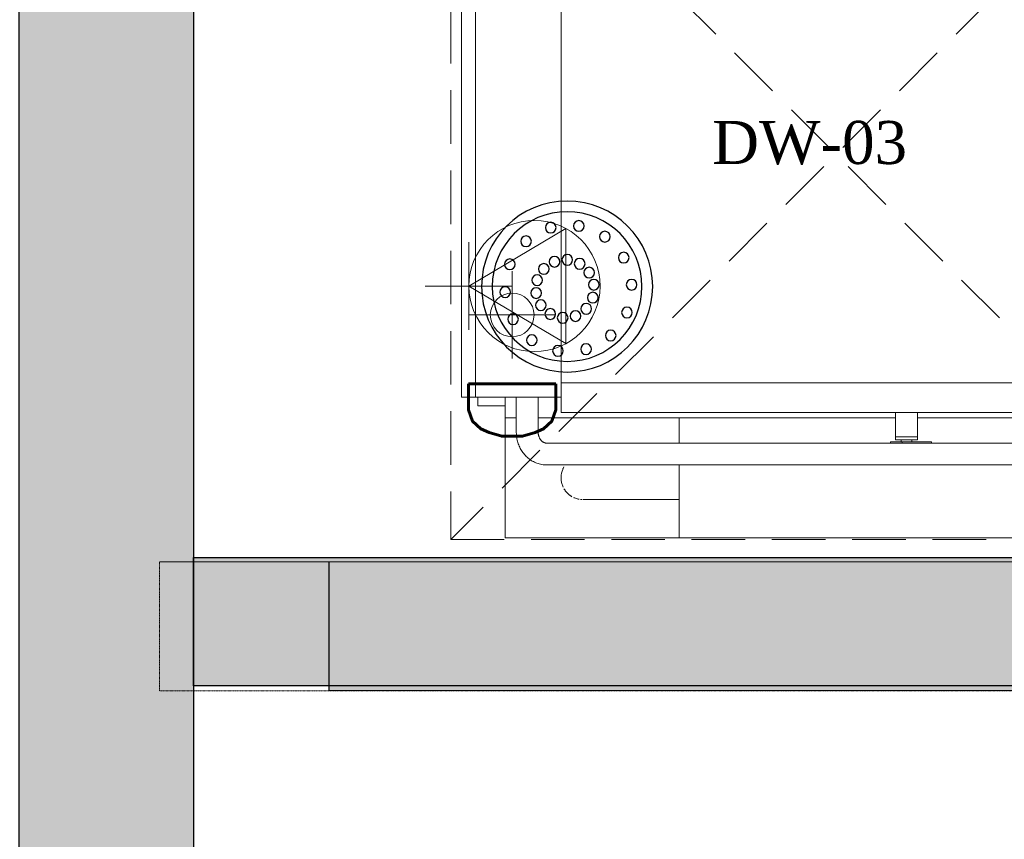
# Model space of a CAD drawing. Header units: millimetres. Extents: x 31882 to 271790, y -35693 to 24917.
# Tile 412 of 524: x 155899 to 157049, y 15557 to 16514. Entities that reach past the tile are written whole.
import ezdxf

# ---------------------------------------------------------------- set-up
doc = ezdxf.new("R2010")
doc.units = ezdxf.units.MM
doc.header["$MEASUREMENT"] = 0
doc.linetypes.add('( Dashed )', pattern=[0.75, 0.5, -0.25])
for name, color, linetype, lineweight in [('00 Structural', 2, 'Continuous', 25), ('A - TEXT', 7, 'Continuous', 13), ('CKD Equipments', 252, 'Continuous', 0), ('CKD-HOOD', 1, '( Dashed )', 15)]:
    doc.layers.add(name, color=color, linetype=linetype, lineweight=lineweight)
doc.layers.add('CKD Plumbing', color=6, linetype='Continuous')
doc.styles.add('CKD_Dimension Text', font='BOOKOS.TTF', dxfattribs={"height": 50})
doc.styles.add('SIMPLEX', font='SIMPLEX.shx', dxfattribs={"width": 0.7})

# ---------------------------------------------------------------- blocks, each defined once
blk = doc.blocks.new('G$CF1B070CD')
at = {"layer": 'CKD Equipments', "ltscale": 0.25}
for p, q in [((21.81685598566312, 35.33734465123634), (21.81685598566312, 31.33734465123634)), ((3.281250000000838, 33.67804354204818), (3.104754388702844, 33.67804354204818)), ((3.104754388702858, 33.61541676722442), (3.104754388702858, 33.67804354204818)), ((3.104754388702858, 33.09523343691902), (3.104754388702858, 33.61541676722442)), ((26.7187500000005, 33.67804354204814), (3.281250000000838, 33.67804354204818)), ((21.81685598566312, 33.33734465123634), (19.18401625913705, 28.89923652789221)), ((19.81685598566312, 33.33734465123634), (23.81685598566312, 33.33734465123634)), ((21.81685598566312, 33.33734465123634), (24.4496957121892, 28.89923652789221)), ((23.13642467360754, 33.35488743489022), (23.13642467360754, 29.35488743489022)), ((26.89524561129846, 33.67804354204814), (26.7187500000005, 33.67804354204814)), ((26.89524561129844, 33.67804354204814), (26.89524561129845, 33.61541676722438)), ((26.89524561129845, 33.61541676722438), (26.89524561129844, 33.09523343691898)), ((2.705799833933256, 32.93158187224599), (3.104754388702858, 32.93158187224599)), ((2.705799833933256, 32.93158187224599), (2.705799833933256, 31.67798082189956)), ((3.104754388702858, 33.03429292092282), (3.104754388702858, 33.09523343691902)), ((3.104754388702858, 33.03429292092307), (3.28125000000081, 33.03429292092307)), ((3.104754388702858, 29.1476821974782), (3.104754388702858, 33.03429292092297)), ((3.281250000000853, 33.03429292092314), (26.71875000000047, 33.03429292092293)), ((26.71875000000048, 33.0342929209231), (26.89524561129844, 33.0342929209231)), ((26.89524561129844, 33.09523343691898), (26.89524561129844, 33.0342929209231)), ((26.89524561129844, 33.03429292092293), (26.89524561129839, 29.14768219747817)), ((26.89524561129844, 32.93158187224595), (27.29420016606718, 32.93158187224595)), ((27.29420016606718, 31.67798082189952), (27.29420016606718, 32.93158187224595)), ((3.104754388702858, 31.67798082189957), (2.156250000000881, 31.67798082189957)), ((2.156250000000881, 31.67798082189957), (2.156250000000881, 31.16577490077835)), ((27.84375000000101, 31.67798082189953), (26.89524561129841, 31.67798082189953)), ((27.84375000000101, 31.16581860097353), (27.84375000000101, 31.67798082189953)), ((27.8437499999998, 31.67798082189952), (33.29271274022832, 31.6779808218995)), ((33.29271274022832, 31.6779808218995), (33.32396274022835, 31.6779808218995)), ((33.32396274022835, 23.71748396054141), (33.32396274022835, 31.6779808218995)), ((0.9337127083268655, 31.06378306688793), (0.8800077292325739, 31.04232947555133)), ((0.9881795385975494, 31.0832432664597), (0.9337127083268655, 31.06378306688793)), ((1.043330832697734, 31.10069462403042), (0.9881795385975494, 31.0832432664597)), ((1.099089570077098, 31.11612358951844), (1.043330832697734, 31.10069462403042)), ((1.155379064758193, 31.12951841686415), (1.099089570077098, 31.11612358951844)), ((1.212122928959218, 31.14086908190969), (1.155379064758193, 31.12951841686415)), ((1.269245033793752, 31.15016721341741), (1.212122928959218, 31.14086908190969)), ((1.326669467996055, 31.15740603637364), (1.269245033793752, 31.15016721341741)), ((1.384320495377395, 31.16258032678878), (1.326669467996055, 31.15740603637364)), ((1.442122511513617, 31.1656863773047), (1.384320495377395, 31.16258032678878)), ((1.500000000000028, 31.16672197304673), (1.442122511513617, 31.1656863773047)), ((3.104754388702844, 31.16672197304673), (1.500000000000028, 31.16672197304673)), ((21.13642467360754, 31.35488743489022), (25.13642467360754, 31.35488743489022)), ((28.50000000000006, 31.16672197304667), (26.89524561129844, 31.16672197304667)), ((28.51562475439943, 31.16664652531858), (28.50000000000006, 31.16672197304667)), ((28.57348930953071, 31.16505196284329), (28.51562475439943, 31.16664652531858)), ((28.63125801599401, 31.16138739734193), (28.57348930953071, 31.16505196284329)), ((28.68885533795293, 31.1556554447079), (28.63125801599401, 31.16138739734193)), ((28.74620563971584, 31.14786021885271), (28.68885533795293, 31.1556554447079)), ((28.80323314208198, 31.1380073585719), (28.74620563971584, 31.14786021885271)), ((28.85986187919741, 31.12610406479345), (28.80323314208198, 31.1380073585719)), ((28.91601565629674, 31.11215914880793), (28.85986187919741, 31.12610406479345)), ((28.9716180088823, 31.09618309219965), (28.91601565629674, 31.11215914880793)), ((29.02659216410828, 31.07818811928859), (28.9716180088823, 31.09618309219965)), ((29.08086100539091, 31.05818828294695), (29.02659216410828, 31.07818811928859)), ((0.3236669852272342, 30.63823111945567), (0.2870684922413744, 30.59340437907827)), ((0.362060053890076, 30.68150977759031), (0.3236669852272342, 30.63823111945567)), ((0.4021687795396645, 30.72318468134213), (0.362060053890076, 30.68150977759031)), ((0.4439135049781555, 30.76320456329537), (0.4021687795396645, 30.72318468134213)), ((0.4872141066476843, 30.80152233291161), (0.4439135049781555, 30.76320456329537)), ((0.5319902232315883, 30.83809483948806), (0.4872141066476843, 30.80152233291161)), ((0.5781614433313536, 30.87288263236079), (0.5319902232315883, 30.83809483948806)), ((0.625647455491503, 30.90584972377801), (0.5781614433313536, 30.87288263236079)), ((0.6743681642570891, 30.93696335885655), (0.625647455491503, 30.90584972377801)), ((0.7242437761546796, 30.96619379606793), (0.6743681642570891, 30.93696335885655)), ((0.7751948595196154, 30.99351410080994), (0.7242437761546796, 30.96619379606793)), ((0.8271423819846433, 31.01889995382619), (0.7751948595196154, 30.99351410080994)), ((0.8800077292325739, 31.04232947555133), (0.8271423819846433, 31.01889995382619)), ((29.13434704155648, 31.03619956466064), (29.08086100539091, 31.05818828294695)), ((29.18697238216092, 31.01223998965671), (29.13434704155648, 31.03619956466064)), ((29.23865872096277, 30.98632975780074), (29.18697238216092, 31.01223998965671)), ((29.28932732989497, 30.95849139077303), (29.23865872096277, 30.98632975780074)), ((29.33889906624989, 30.9287498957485), (29.28932732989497, 30.95849139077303)), ((29.38729439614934, 30.89713294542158), (29.33889906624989, 30.9287498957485)), ((29.43443343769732, 30.86367107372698), (29.38729439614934, 30.89713294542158)), ((29.48023602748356, 30.82839788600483), (29.43443343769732, 30.86367107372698)), ((29.52462181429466, 30.79135028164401), (29.48023602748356, 30.82839788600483)), ((29.56751038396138, 30.75256868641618), (29.52462181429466, 30.79135028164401)), ((29.60882141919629, 30.71209729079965), (29.56751038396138, 30.75256868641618)), ((29.6484748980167, 30.66998428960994), (29.60882141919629, 30.71209729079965)), ((29.68639133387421, 30.62628211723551), (29.6484748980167, 30.66998428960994)), ((29.7224920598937, 30.58104767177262), (29.68639133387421, 30.62628211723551)), ((0.06781969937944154, 30.18733090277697), (0.050610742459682, 30.13187999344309)), ((0.08743403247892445, 30.24195548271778), (0.06781969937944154, 30.18733090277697)), ((0.1094006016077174, 30.2956537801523), (0.08743403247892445, 30.24195548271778)), ((0.133661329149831, 30.34833050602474), (0.1094006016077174, 30.2956537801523)), ((0.1601537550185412, 30.39989526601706), (0.133661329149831, 30.34833050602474)), ((0.1888115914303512, 30.45026271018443), (0.1601537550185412, 30.39989526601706)), ((0.2195652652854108, 30.49935260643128), (0.1888115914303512, 30.45026271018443)), ((0.2523424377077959, 30.54708984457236), (0.2195652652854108, 30.49935260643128)), ((0.2870684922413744, 30.59340437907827), (0.2523424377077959, 30.54708984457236)), ((1.406271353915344, 30.15955319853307), (1.428007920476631, 30.16250743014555)), ((1.428007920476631, 30.16250743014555), (1.449914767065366, 30.16468735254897)), ((1.449914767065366, 30.16468735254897), (1.471940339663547, 30.1660844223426)), ((1.471940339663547, 30.1660844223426), (1.494032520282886, 30.16669315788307)), ((1.494032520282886, 30.16669315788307), (1.500000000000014, 30.16672197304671)), ((1.500000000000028, 30.16672197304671), (3.104754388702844, 30.16672197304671)), ((2.156250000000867, 30.16762534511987), (2.156250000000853, 13.82744885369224)), ((26.89524561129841, 30.16672197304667), (28.50000000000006, 30.16672197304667)), ((27.84375000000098, 13.82744885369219), (27.84375000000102, 30.1676253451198)), ((28.50000000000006, 30.16672197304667), (28.5221011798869, 30.16632655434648)), ((28.5221011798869, 30.16632655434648), (28.54414988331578, 30.16514185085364)), ((28.54414988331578, 30.16514185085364), (28.56609388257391, 30.16317251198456)), ((28.56609388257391, 30.16317251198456), (28.58788144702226, 30.16042625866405)), ((29.75669955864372, 30.5343425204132), (29.7224920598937, 30.58104767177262)), ((29.78893783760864, 30.48623307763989), (29.75669955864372, 30.5343425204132)), ((29.81913284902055, 30.43679074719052), (29.78893783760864, 30.48623307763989)), ((29.84721295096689, 30.38609201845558), (29.81913284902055, 30.43679074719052)), ((29.87310940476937, 30.33421850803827), (29.84721295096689, 30.38609201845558)), ((29.89675690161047, 30.28125693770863), (29.87310940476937, 30.33421850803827)), ((29.91809410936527, 30.22729904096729), (29.89675690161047, 30.28125693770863)), ((29.93706422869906, 30.17244139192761), (29.91809410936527, 30.22729904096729)), ((29.95361554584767, 30.11678515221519), (29.93706422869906, 30.17244139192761)), ((9.469763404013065e-05, 29.787910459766), (5.684341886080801e-14, 29.77221868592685)), ((5.684341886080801e-14, 29.77221868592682), (0, 2.894614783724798)), ((0.002095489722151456, 29.84600888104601), (9.469763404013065e-05, 29.787910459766)), ((0.006689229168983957, 29.90395545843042), (0.002095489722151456, 29.84600888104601)), ((0.01386230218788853, 29.96163160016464), (0.006689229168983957, 29.90395545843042)), ((0.02359360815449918, 30.01892035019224), (0.01386230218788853, 29.96163160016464)), ((0.03585482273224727, 30.07570705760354), (0.02359360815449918, 30.01892035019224)), ((0.050610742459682, 30.13187999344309), (0.03585482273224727, 30.07570705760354)), ((1.000000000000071, 29.77221868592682), (1.000300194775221, 29.78564092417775)), ((1.000000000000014, 2.894614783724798), (1.000000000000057, 29.77221868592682)), ((1.000300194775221, 29.78564092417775), (1.001202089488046, 29.79906835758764)), ((1.001202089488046, 29.79906835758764), (1.002709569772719, 29.81250563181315)), ((1.002709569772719, 29.81250563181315), (1.004828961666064, 29.8259563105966)), ((1.004828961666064, 29.8259563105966), (1.007568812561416, 29.83942237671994)), ((1.007568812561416, 29.83942237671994), (1.010939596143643, 29.85290378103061)), ((1.010939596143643, 29.85290378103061), (1.014953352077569, 29.86639805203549)), ((1.014953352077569, 29.86639805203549), (1.019623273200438, 29.87989997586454)), ((1.019623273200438, 29.87989997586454), (1.024963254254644, 29.89340135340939)), ((1.024963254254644, 29.89340135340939), (1.030987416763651, 29.90689083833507)), ((1.030987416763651, 29.90689083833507), (1.037709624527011, 29.92035385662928)), ((1.037709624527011, 29.92035385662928), (1.045143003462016, 29.93377260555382)), ((1.045143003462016, 29.93377260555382), (1.053299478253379, 29.94712612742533)), ((1.053299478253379, 29.94712612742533), (1.062189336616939, 29.96039045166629)), ((1.062189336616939, 29.96039045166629), (1.071820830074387, 29.97353879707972)), ((1.071820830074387, 29.97353879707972), (1.082199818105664, 29.98654182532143)), ((1.082199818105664, 29.98654182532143), (1.09332946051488, 29.99936793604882)), ((1.09332946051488, 29.99936793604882), (1.105209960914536, 30.01198359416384)), ((1.105209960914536, 30.01198359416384), (1.117838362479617, 30.02435367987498)), ((1.117838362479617, 30.02435367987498), (1.131208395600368, 30.03644185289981)), ((1.131208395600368, 30.03644185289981), (1.145310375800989, 30.04821092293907)), ((1.145310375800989, 30.04821092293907), (1.160131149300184, 30.05962321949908)), ((1.160131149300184, 30.05962321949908), (1.175654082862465, 30.0706409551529)), ((1.175654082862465, 30.0706409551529), (1.191859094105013, 30.08122657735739)), ((1.191859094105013, 30.08122657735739), (1.208722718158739, 30.09134310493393)), ((1.208722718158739, 30.09134310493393), (1.226218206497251, 30.10095444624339)), ((1.226218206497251, 30.10095444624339), (1.244315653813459, 30.11002569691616)), ((1.244315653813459, 30.11002569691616), (1.262982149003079, 30.11852341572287)), ((1.262982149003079, 30.11852341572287), (1.28218194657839, 30.12641587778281)), ((1.28218194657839, 30.12641587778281), (1.301876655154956, 30.13367330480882)), ((1.301876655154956, 30.13367330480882), (1.322025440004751, 30.14026807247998)), ((1.322025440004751, 30.14026807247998), (1.342585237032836, 30.14617489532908)), ((1.342585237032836, 30.14617489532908), (1.363510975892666, 30.15137098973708)), ((1.363510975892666, 30.15137098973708), (1.38475581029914, 30.15583621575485)), ((1.38475581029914, 30.15583621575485), (1.406271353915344, 30.15955319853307)), ((28.58788144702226, 30.16042625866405), (28.60946159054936, 30.15691384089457)), ((28.60946159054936, 30.15691384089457), (28.63078431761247, 30.15264897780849)), ((28.63078431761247, 30.15264897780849), (28.65180086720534, 30.14764827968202)), ((28.65180086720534, 30.14764827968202), (28.67246395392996, 30.14193115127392)), ((28.67246395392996, 30.14193115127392), (28.69272800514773, 30.13551967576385)), ((28.69272800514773, 30.13551967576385), (28.71254939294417, 30.12843847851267)), ((28.71254939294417, 30.12843847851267), (28.73188665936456, 30.12071456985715)), ((28.73188665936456, 30.12071456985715), (28.75070073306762, 30.11237716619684)), ((28.75070073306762, 30.11237716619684), (28.76895513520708, 30.10345748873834)), ((28.76895513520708, 30.10345748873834), (28.78661617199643, 30.09398853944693)), ((28.78661617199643, 30.09398853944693), (28.80365311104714, 30.08400485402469)), ((28.80365311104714, 30.08400485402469), (28.82003833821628, 30.07354223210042)), ((28.82003833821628, 30.07354223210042), (28.83574749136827, 30.06263744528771)), ((28.83574749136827, 30.06263744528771), (28.85075956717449, 30.05132792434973)), ((28.85075956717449, 30.05132792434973), (28.86505699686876, 30.03965142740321)), ((28.86505699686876, 30.03965142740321), (28.87862568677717, 30.02764569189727)), ((28.87862568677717, 30.02764569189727), (28.89145501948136, 30.01534807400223)), ((28.89145501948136, 30.01534807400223), (28.90353781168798, 30.00279518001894)), ((28.90353781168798, 30.00279518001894), (28.91487022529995, 29.99002249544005)), ((28.91487022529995, 29.99002249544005), (28.92545162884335, 29.97706401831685)), ((28.92545162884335, 29.97706401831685), (28.93528440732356, 29.96395190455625)), ((28.93528440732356, 29.96395190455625), (28.94437371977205, 29.95071613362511)), ((28.94437371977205, 29.95071613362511), (28.9527272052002, 29.93738420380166)), ((28.9527272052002, 29.93738420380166), (28.9603546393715, 29.92398086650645)), ((28.9603546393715, 29.92398086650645), (28.96726754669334, 29.91052790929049)), ((28.96726754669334, 29.91052790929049), (28.97347877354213, 29.89704399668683)), ((28.97347877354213, 29.89704399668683), (28.97900203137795, 29.88354457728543)), ((28.97900203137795, 29.88354457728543), (28.98385141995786, 29.87004186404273)), ((28.98385141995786, 29.87004186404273), (28.98804094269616, 29.85654489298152)), ((28.98804094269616, 29.85654489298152), (28.99158402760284, 29.84305966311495)), ((28.99158402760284, 29.84305966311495), (28.99449306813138, 29.82958935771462)), ((28.99449306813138, 29.82958935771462), (28.99677899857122, 29.81613464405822)), ((28.99677899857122, 29.81613464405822), (28.99845091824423, 29.80269404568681)), ((28.99845091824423, 29.80269404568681), (28.99951577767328, 29.78926437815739)), ((28.99951577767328, 29.78926437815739), (28.99997813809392, 29.77584123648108)), ((28.99997813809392, 29.77584123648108), (29.00000000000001, 29.77221868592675)), ((29.00000000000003, 29.77221868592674), (28.99999999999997, 2.894614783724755)), ((29.96770196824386, 30.06043573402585), (29.95361554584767, 30.11678515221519)), ((29.97928352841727, 30.00350238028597), (29.96770196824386, 30.06043573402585)), ((29.98832684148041, 29.94609766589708), (29.97928352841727, 30.00350238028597)), ((29.99480550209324, 29.88833692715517), (29.98832684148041, 29.94609766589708)), ((29.99870040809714, 29.83033762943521), (29.99480550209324, 29.88833692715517)), ((30.00000000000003, 29.77221868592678), (29.99870040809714, 29.83033762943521)), ((29.99999999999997, 2.894614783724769), (30.00000000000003, 29.77221868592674)), ((2.406250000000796, 29.11548082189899), (2.406250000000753, 4.359304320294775)), ((2.406250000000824, 29.11548082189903), (3.759263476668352, 29.11548082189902)), ((2.406250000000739, 4.359304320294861), (2.406250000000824, 29.11548082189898)), ((3.104754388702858, 29.11548082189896), (3.104754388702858, 29.1476821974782)), ((3.759263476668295, 5.712317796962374), (3.75926347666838, 29.11548082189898)), ((26.2407365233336, 29.11548082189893), (3.759263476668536, 29.11548082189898)), ((19.18401625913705, 28.89923652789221), (24.4496957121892, 28.89923652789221)), ((26.24073652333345, 29.11548082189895), (27.59375000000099, 29.11548082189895)), ((26.24073652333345, 29.11548082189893), (26.24073652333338, 5.712317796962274)), ((26.89524561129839, 29.14768219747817), (26.89524561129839, 29.11548082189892)), ((27.5937500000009, 4.359304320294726), (27.59375000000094, 29.11548082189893)), ((27.59375000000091, 4.359304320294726), (27.59375000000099, 29.11548082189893)), ((31.57837826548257, 28.22498471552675), (31.57853055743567, 28.2235254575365)), ((31.58385637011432, 28.12036083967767), (31.58385637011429, 28.12045625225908)), ((31.58385637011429, 28.11834456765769), (31.58385637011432, 28.12036083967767)), ((31.58385637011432, 28.11371258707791), (31.58385637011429, 28.11834456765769)), ((31.58385637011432, 28.10647230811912), (31.58385637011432, 28.11371258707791)), ((31.58385637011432, 28.09663531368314), (31.58385637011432, 28.10647230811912)), ((31.58385637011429, 28.08421734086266), (31.58385637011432, 28.09663531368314)), ((31.58385637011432, 28.06923825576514), (31.58385637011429, 28.08421734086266)), ((31.58385637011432, 28.05172202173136), (31.58385637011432, 28.06923825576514)), ((31.58385637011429, 28.0316966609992), (31.58385637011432, 28.05172202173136)), ((31.58385637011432, 28.00919420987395), (31.58385637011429, 28.0316966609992)), ((31.58385637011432, 27.98425066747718), (31.58385637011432, 28.00919420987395)), ((31.58385637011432, 27.95690593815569), (31.58385637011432, 27.98425066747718)), ((31.58385637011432, 27.92720376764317), (31.58385637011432, 27.95690593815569)), ((31.58385637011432, 27.89519167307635), (31.58385637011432, 27.92720376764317)), ((31.58385637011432, 27.8609208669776), (31.58385637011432, 27.89519167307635)), ((31.58385637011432, 27.824446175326), (31.58385637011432, 27.8609208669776)), ((31.58385637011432, 27.78582594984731), (31.58385637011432, 27.824446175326)), ((31.58385637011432, 27.7451219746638), (31.58385637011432, 27.78582594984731)), ((31.58385637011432, 27.70239936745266), (31.58385637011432, 27.7451219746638)), ((31.58385637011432, 27.65772647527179), (31.58385637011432, 27.70239936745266)), ((31.58385637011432, 27.61117476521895), (31.58385637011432, 27.65772647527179)), ((31.58385637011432, 27.56281871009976), (31.58385637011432, 27.61117476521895)), ((31.58385637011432, 27.51273566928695), (31.58385637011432, 27.56281871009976)), ((31.58385637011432, 27.46100576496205), (31.58385637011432, 27.51273566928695)), ((31.58385637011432, 27.40771175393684), (31.58385637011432, 27.46100576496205)), ((31.58385637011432, 27.35293889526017), (31.58385637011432, 27.40771175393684)), ((31.58385637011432, 27.29677481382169), (31.58385637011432, 27.35293889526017)), ((31.58385637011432, 27.23930936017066), (31.58385637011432, 27.29677481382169)), ((31.58385637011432, 27.18063446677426), (31.58385637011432, 27.23930936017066)), ((31.58385637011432, 27.1208440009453), (31.58385637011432, 27.18063446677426)), ((31.58385637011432, 27.0600336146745), (31.58385637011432, 27.1208440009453)), ((31.58385637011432, 26.99830059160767), (31.58385637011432, 27.0600336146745)), ((31.58385637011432, 26.93574369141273), (31.58385637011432, 26.99830059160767)), ((31.58385637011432, 26.87246299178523), (31.58385637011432, 26.93574369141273)), ((31.58385637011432, 26.80855972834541), (31.58385637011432, 26.87246299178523)), ((31.58385637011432, 26.7441361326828), (31.58385637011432, 26.80855972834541)), ((31.58385637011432, 26.6792952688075), (31.58385637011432, 26.7441361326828)), ((31.58385637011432, 26.61414086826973), (31.58385637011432, 26.6792952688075)), ((31.58385637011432, 26.54877716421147), (31.58385637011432, 26.61414086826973)), ((31.58385637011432, 26.48330872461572), (31.58385637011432, 26.54877716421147)), ((31.58385637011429, 23.71748396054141), (31.58385637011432, 26.48330872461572)), ((29, 23.71748396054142), (27.84375000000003, 23.71748396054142)), ((33.32396274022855, 23.71748396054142), (30, 23.71748396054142)), ((33.32396274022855, 23.71748396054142), (33.32396274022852, 8.069527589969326)), ((1.062500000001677, 14.05460172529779), (1.000000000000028, 14.05460172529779)), ((1.062500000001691, 14.0533862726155), (1.062500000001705, 13.97464980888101)), ((1.062500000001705, 13.97464980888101), (1.06250000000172, 13.52513442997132)), ((28.99999999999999, 14.05460172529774), (28.93749999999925, 14.05460172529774)), ((28.93749999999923, 13.97464980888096), (28.93749999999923, 14.05338627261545)), ((28.93749999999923, 13.52513442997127), (28.93749999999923, 13.97464980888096)), ((1.000000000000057, 13.52513442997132), (1.06250000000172, 13.52513442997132)), ((1.284619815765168, 13.57539432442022), (1.062500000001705, 13.57539432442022)), ((1.06250000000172, 13.52513442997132), (1.062500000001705, 12.18824319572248)), ((1.150052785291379, 13.82744885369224), (1.284619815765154, 13.82744885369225)), ((1.150052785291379, 13.82744885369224), (1.150052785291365, 13.57539432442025)), ((1.284619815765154, 13.82744885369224), (1.302925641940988, 13.82744885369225)), ((1.284619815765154, 13.57539432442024), (1.284619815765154, 13.82744885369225)), ((1.284619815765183, 13.57539432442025), (1.284619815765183, 13.07744885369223)), ((1.302925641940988, 13.82744885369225), (2.387944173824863, 13.82744885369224)), ((2.387944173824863, 13.82744885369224), (2.406250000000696, 13.82744885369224)), ((27.59375000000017, 13.8274488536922), (27.612055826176, 13.8274488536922)), ((27.61205582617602, 13.82744885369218), (28.69707435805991, 13.82744885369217)), ((28.69707435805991, 13.82744885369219), (28.71538018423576, 13.82744885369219)), ((28.84994721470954, 13.82539432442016), (28.71538018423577, 13.82539432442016)), ((28.71538018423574, 12.82744885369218), (28.71538018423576, 13.82539432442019)), ((28.84994721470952, 13.82744885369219), (28.83164138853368, 13.82744885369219)), ((28.84994721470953, 13.82539432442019), (28.84994721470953, 12.82744885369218)), ((28.93749999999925, 13.57539432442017), (28.84994721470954, 13.57539432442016)), ((28.93749999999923, 12.18824319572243), (28.93749999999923, 13.52513442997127)), ((28.93749999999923, 13.52513442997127), (28.99999999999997, 13.52513442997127)), ((1.062500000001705, 13.0774488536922), (1.284619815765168, 13.0774488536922)), ((1.150052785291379, 13.07744885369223), (1.150052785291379, 12.82744885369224)), ((1.284619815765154, 12.82744885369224), (1.284619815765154, 13.07744885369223)), ((28.84994721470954, 13.07744885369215), (28.93749999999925, 13.07744885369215)), ((1.284619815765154, 12.82744885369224), (1.150052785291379, 12.82744885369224)), ((1.302925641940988, 12.82744885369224), (1.284619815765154, 12.82744885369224)), ((2.387944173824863, 12.82744885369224), (1.302925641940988, 12.82744885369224)), ((2.156250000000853, 12.82744885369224), (2.156250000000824, 4.115480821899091)), ((2.406250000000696, 12.82744885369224), (2.387944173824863, 12.82744885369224)), ((27.61205582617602, 12.8274488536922), (27.59375000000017, 12.8274488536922)), ((28.69707435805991, 12.82744885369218), (27.61205582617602, 12.82744885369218)), ((27.84375000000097, 4.115480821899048), (27.84375000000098, 12.8274488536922)), ((28.71538018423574, 12.82744885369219), (28.69707435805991, 12.82744885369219)), ((28.71538018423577, 12.82744885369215), (28.84994721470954, 12.82744885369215)), ((1.062500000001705, 12.18824319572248), (1.000000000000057, 12.18824319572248)), ((28.99999999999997, 12.18824319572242), (28.93749999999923, 12.18824319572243)), ((28.99999999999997, 8.069527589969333), (27.84375, 8.06952758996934)), ((33.32396274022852, 8.069527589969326), (29.99999999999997, 8.069527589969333)), ((33.32396274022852, 8.069527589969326), (33.32396274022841, 7.038118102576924)), ((28.32477801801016, 7.48426891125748), (28.99999999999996, 7.48426891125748)), ((28.32477801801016, 7.43803746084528), (28.32477801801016, 7.48426891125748)), ((28.32477801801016, 6.44909327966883), (28.32477801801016, 7.43803746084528)), ((29.99999999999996, 7.484268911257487), (32.82477801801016, 7.484268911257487)), ((32.82477801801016, 7.484268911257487), (32.82477801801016, 7.438037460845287)), ((32.82477801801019, 7.43803746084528), (32.82477801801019, 6.449093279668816)), ((33.3552127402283, 7.365480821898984), (33.3239627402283, 7.36548082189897)), ((33.3864627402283, 6.93623396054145), (33.3864627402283, 7.334230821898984)), ((28.32477801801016, 6.967483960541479), (27.84374999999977, 6.967483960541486)), ((27.84375000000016, 6.904983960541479), (28.32477801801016, 6.904983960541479)), ((33.3239627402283, 6.96748396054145), (32.82477801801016, 6.96748396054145)), ((32.82477801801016, 6.904983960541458), (33.3552127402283, 6.904983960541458)), ((33.3239627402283, 7.038118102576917), (33.3239627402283, 6.96748396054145)), ((28.32477801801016, 6.107073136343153), (28.32477801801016, 6.44909327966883)), ((28.32477801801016, 6.44909327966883), (28.99999999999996, 6.44909327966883)), ((29.99999999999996, 6.449093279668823), (32.82477801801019, 6.449093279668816)), ((32.82477801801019, 6.449093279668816), (32.82477801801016, 6.107073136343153)), ((28.99999999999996, 6.107073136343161), (28.32477801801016, 6.107073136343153)), ((32.82477801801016, 6.107073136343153), (29.99999999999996, 6.107073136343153)), ((3.759263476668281, 5.712317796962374), (2.406250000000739, 4.359304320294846)), ((26.2407365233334, 5.712317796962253), (3.759263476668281, 5.712317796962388)), ((26.24073652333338, 5.71231779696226), (27.59375000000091, 4.359304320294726)), ((2.156250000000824, 4.115480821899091), (27.84375000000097, 4.115480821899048)), ((2.406250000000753, 4.359304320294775), (27.5937500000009, 4.359304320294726)), ((27.59375000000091, 4.359304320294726), (2.406250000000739, 4.359304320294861)), ((1.4210854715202e-14, 2.894614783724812), (0.001299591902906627, 2.836495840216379)), ((0.001299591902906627, 2.836495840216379), (0.005194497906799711, 2.77849654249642)), ((0.005194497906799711, 2.77849654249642), (0.01167315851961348, 2.720735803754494)), ((0.01167315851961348, 2.720735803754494), (0.0207164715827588, 2.663331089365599)), ((1.000172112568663, 2.884451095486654), (1.000000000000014, 2.894614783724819)), ((1.000927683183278, 2.871025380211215), (1.000172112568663, 2.884451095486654)), ((1.002287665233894, 2.857590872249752), (1.000927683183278, 2.871025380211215)), ((1.00425780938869, 2.844143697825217), (1.002287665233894, 2.857590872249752)), ((1.006846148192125, 2.830681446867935), (1.00425780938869, 2.844143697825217)), ((1.01006271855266, 2.817203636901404), (1.006846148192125, 2.830681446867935)), ((1.013919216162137, 2.803712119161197), (1.01006271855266, 2.817203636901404)), ((1.018428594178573, 2.790211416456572), (1.013919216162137, 2.803712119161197)), ((1.023604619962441, 2.776708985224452), (1.018428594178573, 2.790211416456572)), ((1.029461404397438, 2.763215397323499), (1.023604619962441, 2.776708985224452)), ((1.036012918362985, 2.749744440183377), (1.029461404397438, 2.763215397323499)), ((1.043272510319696, 2.736313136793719), (1.036012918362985, 2.749744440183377)), ((1.05125243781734, 2.722941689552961), (1.043272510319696, 2.736313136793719)), ((1.059963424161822, 2.709653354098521), (1.05125243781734, 2.722941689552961)), ((1.069414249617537, 2.696474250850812), (1.059963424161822, 2.709653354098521)), ((28.9378106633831, 2.706443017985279), (28.92817916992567, 2.693294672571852)), ((28.94670052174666, 2.719707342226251), (28.9378106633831, 2.706443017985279)), ((28.95485699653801, 2.733060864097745), (28.94670052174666, 2.719707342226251)), ((28.96229037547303, 2.746479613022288), (28.95485699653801, 2.733060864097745)), ((28.96901258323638, 2.759942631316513), (28.96229037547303, 2.746479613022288)), ((28.9750367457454, 2.773432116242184), (28.96901258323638, 2.759942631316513)), ((28.98037672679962, 2.786933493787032), (28.9750367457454, 2.773432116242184)), ((28.98504664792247, 2.800435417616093), (28.98037672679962, 2.786933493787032)), ((28.98906040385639, 2.813929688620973), (28.98504664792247, 2.800435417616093)), ((28.99243118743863, 2.827411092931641), (28.98906040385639, 2.813929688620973)), ((28.99517103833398, 2.840877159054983), (28.99243118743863, 2.827411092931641)), ((28.99729043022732, 2.854327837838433), (28.99517103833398, 2.840877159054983)), ((28.998797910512, 2.867765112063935), (28.99729043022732, 2.854327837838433)), ((28.99969980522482, 2.881192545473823), (28.998797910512, 2.867765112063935)), ((28.99999999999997, 2.894614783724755), (28.99969980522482, 2.881192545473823)), ((29.98171322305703, 2.677227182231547), (29.9901361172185, 2.734729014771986)), ((29.9901361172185, 2.734729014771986), (29.99598904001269, 2.79255852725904)), ((29.99598904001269, 2.79255852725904), (29.99925470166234, 2.850597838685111)), ((29.99925470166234, 2.850597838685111), (29.99999999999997, 2.894614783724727)), ((0.0207164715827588, 2.663331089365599), (0.03229803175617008, 2.606397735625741)), ((0.03229803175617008, 2.606397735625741), (0.04638445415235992, 2.550048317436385)), ((0.04638445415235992, 2.550048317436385), (0.06293577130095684, 2.49439207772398)), ((0.06293577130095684, 2.49439207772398), (0.08190589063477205, 2.439534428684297)), ((0.08190589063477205, 2.439534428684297), (0.1032430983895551, 2.385576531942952)), ((0.1032430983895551, 2.385576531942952), (0.1268905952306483, 2.332614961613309)), ((0.1268905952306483, 2.332614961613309), (0.1527870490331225, 2.280741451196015)), ((0.1527870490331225, 2.280741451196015), (0.1808671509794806, 2.230042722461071)), ((1.079611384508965, 2.683433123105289), (1.069414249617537, 2.696474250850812)), ((1.090558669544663, 2.670561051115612), (1.079611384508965, 2.683433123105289)), ((1.102257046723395, 2.657891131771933), (1.090558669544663, 2.670561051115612)), ((1.114704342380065, 2.645458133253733), (1.102257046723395, 2.657891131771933)), ((1.127895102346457, 2.63329813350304), (1.114704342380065, 2.645458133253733)), ((1.141820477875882, 2.621448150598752), (1.127895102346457, 2.63329813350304)), ((1.156468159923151, 2.609945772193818), (1.141820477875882, 2.621448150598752)), ((1.171822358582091, 2.598828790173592), (1.156468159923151, 2.609945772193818)), ((1.187863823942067, 2.588134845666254), (1.171822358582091, 2.598828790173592)), ((1.204569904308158, 2.577901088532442), (1.187863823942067, 2.588134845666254)), ((1.221914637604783, 2.56816385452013), (1.204569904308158, 2.577901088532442)), ((1.239868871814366, 2.558958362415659), (1.221914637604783, 2.56816385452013)), ((1.258400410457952, 2.550318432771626), (1.239868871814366, 2.558958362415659)), ((1.277474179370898, 2.542276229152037), (1.258400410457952, 2.550318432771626)), ((1.297052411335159, 2.534862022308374), (1.277474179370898, 2.542276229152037)), ((4.595593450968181, 1.354639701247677), (1.297052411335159, 2.534862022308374)), ((28.70294758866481, 2.534862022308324), (25.40440654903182, 1.354639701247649)), ((28.71781805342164, 2.540417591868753), (28.70294758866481, 2.534862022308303)), ((28.73701785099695, 2.548310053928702), (28.71781805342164, 2.540417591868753)), ((28.75568434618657, 2.556807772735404), (28.73701785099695, 2.548310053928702)), ((28.77378179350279, 2.565879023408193), (28.75568434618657, 2.556807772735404)), ((28.7912772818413, 2.575490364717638), (28.77378179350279, 2.565879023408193)), ((28.80814090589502, 2.585606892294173), (28.7912772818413, 2.575490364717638)), ((28.82434591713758, 2.596192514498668), (28.80814090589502, 2.585606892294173)), ((28.83986885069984, 2.607210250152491), (28.82434591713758, 2.596192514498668)), ((28.85468962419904, 2.618622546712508), (28.83986885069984, 2.607210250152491)), ((28.86879160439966, 2.63039161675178), (28.85468962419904, 2.618622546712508)), ((28.88216163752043, 2.642479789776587), (28.86879160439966, 2.63039161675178)), ((28.89479003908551, 2.65484987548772), (28.88216163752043, 2.642479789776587)), ((28.90667053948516, 2.667465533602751), (28.89479003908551, 2.65484987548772)), ((28.91780018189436, 2.68029164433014), (28.90667053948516, 2.667465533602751)), ((28.92817916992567, 2.693294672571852), (28.91780018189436, 2.68029164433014)), ((29.8261463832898, 2.242237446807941), (29.85370259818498, 2.293229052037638)), ((29.85370259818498, 2.293229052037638), (29.87905897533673, 2.345374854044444)), ((29.87905897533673, 2.345374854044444), (29.90215112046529, 2.398586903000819)), ((29.90215112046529, 2.398586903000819), (29.9229187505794, 2.452772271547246)), ((29.9229187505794, 2.452772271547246), (29.94130625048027, 2.507833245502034)), ((29.94130625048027, 2.507833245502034), (29.95726322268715, 2.563667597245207)), ((29.95726322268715, 2.563667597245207), (29.97074501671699, 2.620168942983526)), ((29.97074501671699, 2.620168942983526), (29.98171322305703, 2.677227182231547)), ((0.1808671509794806, 2.230042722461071), (0.2110621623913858, 2.180600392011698)), ((0.2110621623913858, 2.180600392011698), (0.2433004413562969, 2.132490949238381)), ((0.2433004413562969, 2.132490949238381), (0.2775079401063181, 2.08578579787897)), ((0.2775079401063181, 2.08578579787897), (0.3136086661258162, 2.040551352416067)), ((0.3136086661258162, 2.040551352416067), (0.3515251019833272, 1.99684918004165)), ((0.3515251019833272, 1.99684918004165), (0.3911785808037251, 1.954736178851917)), ((0.3911785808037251, 1.954736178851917), (0.4324896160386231, 1.91426478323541)), ((0.4324896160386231, 1.91426478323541), (0.4753781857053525, 1.875483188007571)), ((0.4753781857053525, 1.875483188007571), (0.5197639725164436, 1.838435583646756)), ((0.5197639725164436, 1.838435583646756), (0.5655665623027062, 1.803162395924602)), ((0.5655665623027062, 1.803162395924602), (0.6127056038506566, 1.769700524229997)), ((29.39885597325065, 1.777655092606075), (29.44567796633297, 1.811559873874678)), ((29.44567796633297, 1.811559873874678), (29.49114401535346, 1.847267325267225)), ((29.49114401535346, 1.847267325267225), (29.53517374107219, 1.884739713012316)), ((29.53517374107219, 1.884739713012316), (29.57768673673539, 1.923935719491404)), ((29.57768673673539, 1.923935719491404), (29.61860273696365, 1.96481020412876)), ((29.61860273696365, 1.96481020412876), (29.65784182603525, 2.00731396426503)), ((29.65784182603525, 2.00731396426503), (29.69532468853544, 2.051393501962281)), ((29.69532468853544, 2.051393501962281), (29.73097290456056, 2.096990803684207)), ((29.73097290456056, 2.096990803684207), (29.76470929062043, 2.144043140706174)), ((29.76470929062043, 2.144043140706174), (29.7964582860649, 2.192482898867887)), ((29.7964582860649, 2.192482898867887), (29.8261463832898, 2.242237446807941)), ((0.6127056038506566, 1.769700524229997), (0.6611009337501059, 1.73808357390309)), ((0.6611009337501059, 1.73808357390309), (0.7106726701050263, 1.708342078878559)), ((0.7106726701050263, 1.708342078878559), (0.7613412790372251, 1.680503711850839)), ((0.7613412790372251, 1.680503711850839), (0.8130276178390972, 1.654593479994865)), ((0.8130276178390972, 1.654593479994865), (0.8656529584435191, 1.630633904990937)), ((0.8656529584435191, 1.630633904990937), (0.9191389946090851, 1.608645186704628)), ((0.9191389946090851, 1.608645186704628), (0.9601662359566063, 1.593316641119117)), ((0.9601662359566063, 1.593316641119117), (4.258707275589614, 0.4130943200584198)), ((4.701395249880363, 1.317904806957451), (4.595593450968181, 1.35463970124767)), ((25.40440654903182, 1.354639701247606), (25.19723292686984, 1.284778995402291)), ((25.74129272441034, 0.4130943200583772), (29.03983376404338, 1.593316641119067)), ((29.03983376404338, 1.593316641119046), (29.09391971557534, 1.613800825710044)), ((29.09391971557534, 1.613800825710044), (29.14720399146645, 1.636269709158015)), ((29.14720399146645, 1.636269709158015), (29.19960860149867, 1.66070475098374)), ((29.19960860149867, 1.66070475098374), (29.25105513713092, 1.687085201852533)), ((29.25105513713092, 1.687085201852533), (29.30146476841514, 1.715387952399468)), ((29.30146476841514, 1.715387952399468), (29.35075825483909, 1.745587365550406)), ((29.35075825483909, 1.745587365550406), (29.39885597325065, 1.777655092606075)), ((4.910197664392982, 1.251836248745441), (4.701395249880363, 1.317904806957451)), ((5.121915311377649, 1.193253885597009), (4.910197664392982, 1.251836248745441)), ((5.336196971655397, 1.142264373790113), (5.121915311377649, 1.193253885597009)), ((5.552686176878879, 1.098960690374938), (5.336196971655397, 1.142264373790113)), ((5.771021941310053, 1.063421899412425), (5.552686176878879, 1.098960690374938)), ((5.990839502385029, 1.035712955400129), (5.771021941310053, 1.063421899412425)), ((6.211771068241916, 1.015884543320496), (5.990839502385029, 1.035712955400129)), ((6.43344657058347, 1.003972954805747), (6.211771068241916, 1.015884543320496)), ((6.655494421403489, 1.000000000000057), (6.43344657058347, 1.003972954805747)), ((23.3445055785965, 1.000000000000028), (6.655494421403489, 1.000000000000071)), ((23.45836396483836, 1.001044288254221), (23.3445055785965, 1.000000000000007)), ((23.68026741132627, 1.009088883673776), (23.45836396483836, 1.001044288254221)), ((23.90160786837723, 1.025062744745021), (23.68026741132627, 1.009088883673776)), ((24.12201443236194, 1.048936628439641), (23.90160786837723, 1.025062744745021)), ((24.34111810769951, 1.080666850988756), (24.12201443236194, 1.048936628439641)), ((24.55855256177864, 1.120195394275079), (24.34111810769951, 1.080666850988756)), ((24.77395487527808, 1.167450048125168), (24.55855256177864, 1.120195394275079)), ((24.98696628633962, 1.222344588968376), (24.77395487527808, 1.167450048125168)), ((25.19723292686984, 1.284778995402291), (24.98696628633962, 1.222344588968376)), ((4.258707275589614, 0.4130943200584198), (4.500648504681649, 0.3315086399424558)), ((4.500648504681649, 0.3315086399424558), (4.745907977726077, 0.2586829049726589)), ((4.745907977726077, 0.2586829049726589), (4.994105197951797, 0.1947199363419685)), ((4.994105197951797, 0.1947199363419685), (5.244856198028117, 0.1397098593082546)), ((5.244856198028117, 0.1397098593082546), (5.497773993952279, 0.09373005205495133)), ((5.497773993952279, 0.09373005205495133), (5.752469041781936, 0.05684509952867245)), ((5.752469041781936, 0.05684509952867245), (6.008549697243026, 0.02910675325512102)), ((6.008549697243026, 0.02910675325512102), (6.265622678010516, 0.01055389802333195)), ((6.265622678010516, 0.01055389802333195), (6.523293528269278, 0.001212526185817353)), ((6.523293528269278, 0.001212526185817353), (6.655494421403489, 4.263256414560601e-14)), ((6.655494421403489, 6.394884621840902e-14), (23.3445055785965, 2.842170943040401e-14)), ((23.34450557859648, 0), (23.60232973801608, 0.004613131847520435)), ((23.60232973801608, 0.004613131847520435), (23.85975855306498, 0.01844606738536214)), ((23.85975855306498, 0.01844606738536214), (24.11639714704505, 0.04147943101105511)), ((24.11639714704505, 0.04147943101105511), (24.371851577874, 0.07368094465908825)), ((24.371851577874, 0.07368094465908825), (24.6257293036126, 0.1150054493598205)), ((24.6257293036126, 0.1150054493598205), (24.877639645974, 0.1653949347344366)), ((24.877639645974, 0.1653949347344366), (25.12719425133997, 0.2247785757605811)), ((25.12719425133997, 0.2247785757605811), (25.37400754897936, 0.2930727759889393)), ((25.37400754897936, 0.2930727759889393), (25.6176972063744, 0.3701812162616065)), ((25.6176972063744, 0.3701812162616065), (25.74129272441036, 0.4130943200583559))]:
    blk.add_line(p, q, dxfattribs=at)
for centre, radius in [((21.81685598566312, 30.33734465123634), 3), ((23.13642467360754, 31.35488743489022), 1)]:
    blk.add_circle(centre, radius, dxfattribs=at)
for centre, radius, start, end in [((30.58385637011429, 28.1204562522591), 1.000000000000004, 125.5549909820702, 125.7405967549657), ((30.58385637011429, 28.1204562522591), 1, 90, 120), ((30.58385637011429, 28.1204562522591), 1, 112.6661926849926, 115.0217272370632), ((30.58385637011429, 28.1204562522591), 1.000000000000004, 105.2564771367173, 110.0263979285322), ((30.58385637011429, 28.1204562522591), 1, 100.011465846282, 105.0210494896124), ((30.58385637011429, 28.1204562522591), 1.000000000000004, 95.00279483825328, 97.33380731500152), ((30.58385637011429, 28.1204562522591), 1, 75.00000000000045, 90), ((30.58385637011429, 28.1204562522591), 1, 82.8991423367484, 84.9972051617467), ((30.58385637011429, 28.1204562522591), 1.000000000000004, 74.97895051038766, 79.98853415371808), ((30.58385637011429, 28.1204562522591), 1.000000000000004, 69.97360207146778, 74.51056803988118), ((30.58385637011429, 28.1204562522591), 1.000000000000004, 65.0000000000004, 70.00000000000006), ((30.58385637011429, 28.1204562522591), 1.000000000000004, 64.97827276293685, 67.33380731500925), ((30.58385637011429, 28.1204562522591), 1, 50.00000000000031, 59.99999999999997), ((30.58385637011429, 28.1204562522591), 1.000000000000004, 52.66619268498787, 54.97115282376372), ((30.58385637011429, 28.1204562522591), 1.000000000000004, 45.07855776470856, 49.62731577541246), ((30.58385637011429, 28.1204562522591), 1.000000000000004, 29.99999999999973, 44.99999999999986), ((30.58385637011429, 28.1204562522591), 1, 40.0569513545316, 44.73387986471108), ((30.58385637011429, 28.1204562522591), 1, 35.02884717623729, 37.33380731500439), ((30.58385637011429, 28.1204562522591), 1, 22.66619268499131, 25.02172723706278), ((30.58385637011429, 28.1204562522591), 1.000000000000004, 15.00000000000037, 24.99999999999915), ((30.58385637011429, 28.1204562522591), 1.000000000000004, 15.02104948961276, 20.02639792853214), ((30.58385637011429, 28.1204562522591), 1.000000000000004, 10.01146584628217, 14.6779543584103), ((30.58385637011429, 28.1204562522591), 1, 2.798319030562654, 4.999999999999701), ((33.3552127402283, 7.334230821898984), 0.03125, 0, 90), ((33.3552127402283, 6.936233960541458), 0.03125, 270, 0)]:
    blk.add_arc(centre, radius, start, end, dxfattribs=at)
at = {"layer": 'CKD Equipments', "ltscale": 0.25, "style": 'SIMPLEX'}
blk.add_text('D', height=4, dxfattribs=at).set_placement((25.59932561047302, 29.35488743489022))
blk = doc.blocks.new('100 DNT')
at = {"layer": 'CKD Plumbing'}
for centre, radius in [((-0.1292388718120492, -4.683218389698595), 101.6), ((-0.1292388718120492, -4.683218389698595), 88.89999999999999), ((-14.03453320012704, 67.29299541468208), 6.35), ((19.38060604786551, 65.32915967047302), 6.35), ((-44.99260977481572, 54.56406472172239), 6.35), ((48.63452983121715, 49.06151924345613), 6.35), ((-67.361996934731, 29.66348842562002), 6.35), ((-15.03807992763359, 22.39821634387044), 6.35), ((-0.3580487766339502, 27.00860566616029), 6.35), ((14.86857522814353, 24.79299610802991), 6.35), ((67.93313976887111, 21.71207982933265), 6.35), ((-26.26395801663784, 11.87497228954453), 6.35), ((27.62597246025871, 16.19021631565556), 6.35), ((-76.71216321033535, -2.476868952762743), 6.35), ((-31.81226021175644, -2.476868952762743), 6.35), ((-31.81226021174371, -2.476868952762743), 6.35), ((-31.8122602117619, -2.476868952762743), 6.35), ((-31.81226021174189, -2.476868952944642), 6.35), ((-31.81226021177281, -2.476868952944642), 6.35), ((-31.81226021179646, -2.476868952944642), 6.35), ((-31.8122602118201, -2.476868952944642), 6.35), ((-31.81226021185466, -2.476868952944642), 6.35), ((-31.81226021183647, -2.476868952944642), 6.35), ((-31.81226021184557, -2.476868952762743), 6.35), ((-31.81226021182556, -2.476868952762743), 6.35), ((-31.8122602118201, -2.476868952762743), 6.35), ((-31.81226021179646, -2.476868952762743), 6.35), ((-31.81226021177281, -2.476868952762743), 6.35), ((-31.8122602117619, -2.476868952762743), 6.35), ((-31.8122602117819, -2.476868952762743), 6.35), ((-31.81226021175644, -2.476868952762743), 6.35), ((-31.81226021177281, -2.476868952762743), 6.35), ((-31.81226021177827, -2.476868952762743), 6.35), ((-31.81226021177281, -2.476868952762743), 6.35), ((-31.812260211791, -2.476868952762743), 6.35), ((-31.81226021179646, -2.476868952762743), 6.35), ((-31.81226021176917, -2.476868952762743), 6.35), ((-31.81226021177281, -2.476868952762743), 6.35), ((-31.81226021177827, -2.476868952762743), 6.35), ((-31.81226021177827, -2.476868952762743), 6.35), ((-31.81226021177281, -2.476868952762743), 6.35), ((35.38738393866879, 2.90415233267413), 6.35), ((-30.58407721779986, -17.81474921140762), 6.35), ((36.61556693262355, -12.43372792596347), 6.35), ((73.45410948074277, -11.30226667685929), 6.35), ((31.06726473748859, -26.78556916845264), 6.35), ((-71.19119349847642, -35.49121545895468), 6.35), ((-22.82266573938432, -31.10081319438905), 6.35), ((-10.06526850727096, -39.70359298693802), 6.35), ((19.84138664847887, -37.30881322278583), 6.35), ((5.161355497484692, -41.91920254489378), 6.35), ((64.1039432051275, -43.44262405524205), 6.35), ((-51.89258356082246, -62.84065487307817), 6.35), ((41.73455604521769, -68.34320035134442), 6.35), ((-22.63865977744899, -79.10829530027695), 6.35), ((10.77647947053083, -81.07213104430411), 6.35)]:
    blk.add_circle(centre, radius, dxfattribs=at)
blk = doc.blocks.new('100DNT')
at = {"layer": 'CKD Plumbing'}
blk.add_blockref('100 DNT', (0.1292388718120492, 4.683218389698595), dxfattribs=at)

msp = doc.modelspace()

# ---------------------------------------------------------------- hatches: boundary and pattern name
at = {"ltscale": 0.25}
h = msp.add_hatch(color=206, dxfattribs=at)
h.dxf.hatch_style = 1
h.paths.add_polyline_path([(155899.1235339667, 13794.38413749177), (155898.9371415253, 16800.81624701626), (156102.137141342, 16800.80876731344), (156102.3160544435, 13641.98413749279), (155340.3889807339, 13641.98413749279), (155340.3889807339, 13794.38413749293)])
h = msp.add_hatch(color=206, dxfattribs=at)
h.dxf.hatch_style = 1
h.paths.add_polyline_path([(156102.4223818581, 15885.85092376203), (156102.4223818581, 15735.8509237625), (163396.5120110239, 15735.8509237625), (163396.5120110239, 15885.85092376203)])
h = msp.add_hatch(color=206, dxfattribs=at)
h.dxf.hatch_style = 1
h.paths.add_polyline_path([(156260.8961967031, 15880.74382668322), (156260.9019100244, 15729.90529602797), (163595.7669908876, 15730.1831197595), (163595.7612775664, 15881.02165041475)])

# ---------------------------------------------------------------- linework, layer by layer
at = {"layer": '00 Structural', "ltscale": 0.25}
for points in [[(155899.1235339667, 13794.38413749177), (155898.9371415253, 16800.81624701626), (156102.137141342, 16800.80876731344), (156102.3160544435, 13641.98413749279), (155340.3889807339, 13641.98413749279), (155340.3889807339, 13794.38413749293)], [(156102.4223818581, 15885.85092376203), (163396.5120110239, 15885.85092376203), (163396.5120110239, 15735.8509237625), (156102.4223818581, 15735.8509237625)], [(156260.8961967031, 15880.74382668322), (163595.7612775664, 15881.02165041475), (163595.7669908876, 15730.1831197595), (156260.9019100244, 15729.90529602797)]]:
    msp.add_lwpolyline(points, close=True, dxfattribs=at)
at = {"layer": 'CKD-HOOD', "ltscale": 0.25}
msp.add_line((163698.087719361, 15880.77088816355), (156062.4780042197, 15880.77088816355), dxfattribs=at)
at = {"layer": 'CKD-HOOD', "color": 1, "linetype": '( Dashed )', "ltscale": 125}
msp.add_lwpolyline([(156402.7383021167, 15906.74704025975), (157302.259634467, 15906.74704025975), (157302.259634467, 16806.45813394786), (156402.7383021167, 16806.45813394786)], close=True, dxfattribs=at)
for points in [[(157302.259634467, 16806.45813394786), (156402.7383021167, 15906.74704025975)], [(156402.7383021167, 16806.45813394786), (157302.259634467, 15906.74704025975)]]:
    msp.add_lwpolyline(points, dxfattribs=at)
at = {"layer": 'CKD-HOOD', "ltscale": 0.25}
msp.add_lwpolyline([(156062.4780042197, 15880.77088816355), (163698.3738798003, 15880.77088816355), (163698.3738798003, 15729.93806047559), (156062.4780042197, 15729.93806047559)], close=True, dxfattribs=at)

# ---------------------------------------------------------------- block references
at = {"layer": 'CKD Equipments', "ltscale": 0.25, "xscale": -25.54102548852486, "yscale": 25.54102548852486, "zscale": 25.54102548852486, "rotation": 89.99999999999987}
msp.add_blockref('G$CF1B070CD', (157275.2896683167, 16759.98295445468), dxfattribs=at)
at = {"layer": 'CKD Plumbing', "xscale": -0.9832238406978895, "yscale": 0.9832238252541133, "zscale": 0.9832238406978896, "rotation": 359.9999999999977}
msp.add_blockref('100DNT', (156538.6043393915, 16202.1802087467), dxfattribs=at)

# ---------------------------------------------------------------- texts
at = {"layer": 'A - TEXT', "ltscale": 0.25, "insert": (156707.8727705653, 16395.59419752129), "char_height": 50.27760922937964, "width": 483.3916411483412, "attachment_point": 1, "style": 'CKD_Dimension Text'}
msp.add_mtext('DW-03', dxfattribs=at)

doc.saveas('drawing.dxf')
